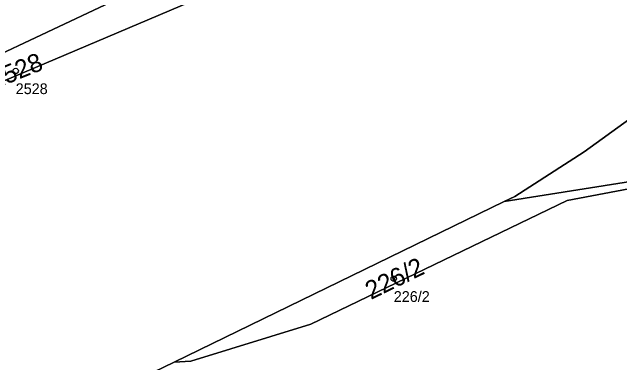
# Model space of a CAD drawing. Extents: x -751550 to -746116, y -1055108 to -1050700.
# Drawn here: x -748062 to -748005.5, y -1053812 to -1053779.4 of the extents above; entities that cross this region are included whole.
import ezdxf

# ---------------------------------------------------------------- set-up
doc = ezdxf.new("R2010")
doc.units = 0
for name, color, linetype in [('Definiční body', 7, 'Continuous'), ('Hranice parcel', 7, 'Continuous'), ('Parcelní čísla', 7, 'Continuous'), ('Polygon parcely', 7, 'Continuous')]:
    doc.layers.add(name, color=color, linetype=linetype)

msp = doc.modelspace()

# ---------------------------------------------------------------- linework, layer by layer
at = {"layer": 'Definiční body'}
for centre in [(-748061.64, -1053784.84), (-748026.51, -1053804.14)]:
    msp.add_circle(centre, 0.25, dxfattribs=at)
at = {"layer": 'Hranice parcel'}
for p in [(-747983.38, -1053791.78), (-748046.93, -1053811.88)]:
    msp.add_line(p, (-748016.26, -1053796.98), dxfattribs=at)
for points in [[(-747978.52, -1053750.74), (-747965.92, -1053747.02), (-747960.44, -1053745.2), (-747949.07, -1053739.82), (-747947.86, -1053740.09), (-747949.77, -1053741.44), (-747963.35, -1053747.54), (-748005.59, -1053761.52), (-748078.4, -1053792.39), (-748153.29, -1053827.78)], [(-748016.26, -1053796.98), (-748015.26, -1053796.5), (-748008.83, -1053792.37), (-747959.77, -1053756.9), (-747939.37, -1053747.41)], [(-748101.34, -1053801.29), (-748094.24, -1053797.95), (-748052.8, -1053778.45)], [(-748046.93, -1053811.88), (-748045.38, -1053811.79), (-748034.22, -1053808.37), (-748010.41, -1053796.88), (-747983.38, -1053791.78)], [(-748082.49, -1053827.05), (-748059.41, -1053817.94), (-748046.93, -1053811.88)]]:
    msp.add_lwpolyline(points, dxfattribs=at)
at = {"layer": 'Polygon parcely'}
for points in [[(-747938.49, -1053733.44), (-747937.89, -1053732.45), (-747966.23, -1053727.42), (-747964.09, -1053735.26), (-747965.03, -1053736.3), (-747975.37, -1053747.71), (-747978.52, -1053750.17), (-747978.52, -1053750.74), (-747965.92, -1053747.02), (-747960.44, -1053745.2), (-747949.07, -1053739.82), (-747947.86, -1053740.09), (-747949.77, -1053741.44), (-747963.35, -1053747.54), (-748005.59, -1053761.52), (-748078.4, -1053792.39), (-748153.29, -1053827.78), (-748156.59, -1053829.34), (-748175.02, -1053838.05), (-748185.43, -1053843.98), (-748212.19, -1053859.48), (-748212.63, -1053859.73), (-748233.8, -1053873.13)], [(-747997.73, -1053756.63), (-748008.31, -1053759.93), (-748014.88, -1053762.65), (-748026.37, -1053767.43), (-748039.4, -1053772.89), (-748043.65, -1053774.65), (-748052.8, -1053778.45), (-748094.24, -1053797.95), (-748101.34, -1053801.29), (-748119.29, -1053809.74), (-748124.96, -1053812.41), (-748133.94, -1053816.71), (-748143.01, -1053821.13), (-748150.75, -1053824.9), (-748153.05, -1053824.18), (-748153.29, -1053827.78), (-748078.4, -1053792.39), (-748005.59, -1053761.52), (-747963.35, -1053747.54)], [(-748263.47, -1053905.13), (-748223.6, -1053877.55), (-748215.23, -1053872.86), (-748160.83, -1053843.29), (-748161, -1053842.43), (-748153.91, -1053838.46), (-748133.79, -1053828.84), (-748133.77, -1053830.7), (-748133.87, -1053837.06), (-748130.87, -1053846.74), (-748117.29, -1053842.01), (-748099.01, -1053833.78), (-748095.35, -1053832.13), (-748082.49, -1053827.05), (-748059.41, -1053817.94), (-748046.93, -1053811.88), (-748016.26, -1053796.98), (-748015.26, -1053796.5), (-748008.83, -1053792.37), (-747959.77, -1053756.9)], [(-747983.38, -1053791.78), (-748010.41, -1053796.88), (-748034.22, -1053808.37), (-748045.38, -1053811.79), (-748046.93, -1053811.88), (-748059.41, -1053817.94), (-748082.49, -1053827.05), (-748086, -1053834.8), (-748095.02, -1053859.39), (-748102.59, -1053876.96), (-748122.56, -1053910.82), (-748135.44, -1053931.65), (-748150.87, -1053949.99), (-748171.81, -1053970.22), (-748191.4, -1053990.92), (-748216.5, -1054004.85), (-748242.45, -1054014.45), (-748279.81, -1054015.44)]]:
    msp.add_lwpolyline(points, dxfattribs=at)
for points in [[(-748067.96, -1053745.71), (-748079.37, -1053750.06), (-748092.31, -1053754.82), (-748099.85, -1053757.57), (-748114.72, -1053763.15), (-748112.01, -1053770.73), (-748108.92, -1053779.37), (-748108.26, -1053781.66), (-748101.34, -1053801.29), (-748094.24, -1053797.95), (-748052.8, -1053778.45), (-748065.06, -1053752.23), (-748066.83, -1053748.25)], [(-747983.38, -1053791.78), (-747959.46, -1053787.91), (-747842.2, -1053784.72), (-747841.44, -1053780.26), (-747841.23, -1053777.9), (-747930.39, -1053782.79), (-747939.37, -1053747.41), (-747959.77, -1053756.9), (-748008.83, -1053792.37), (-748015.26, -1053796.5), (-748016.26, -1053796.98)], [(-747983.38, -1053791.78), (-748016.26, -1053796.98), (-748046.93, -1053811.88), (-748045.38, -1053811.79), (-748034.22, -1053808.37), (-748010.41, -1053796.88)]]:
    msp.add_lwpolyline(points, close=True, dxfattribs=at)

# ---------------------------------------------------------------- texts
at = {"layer": 'Definiční body'}
for s, p in [('2528', (-748061.64, -1053786.996)), ('226/2', (-748026.51, -1053806.296))]:
    msp.add_text(s, height=1, dxfattribs=at).set_placement(p)
at = {"layer": 'Parcelní čísla'}
for s, rotation, p in [('2528', 22, (-748063.646, -1053786.567)), ('226/2', 26, (-748028.63, -1053806.119))]:
    msp.add_text(s, height=1.7, rotation=rotation, dxfattribs=at).set_placement(p)

doc.saveas('drawing.dxf')
